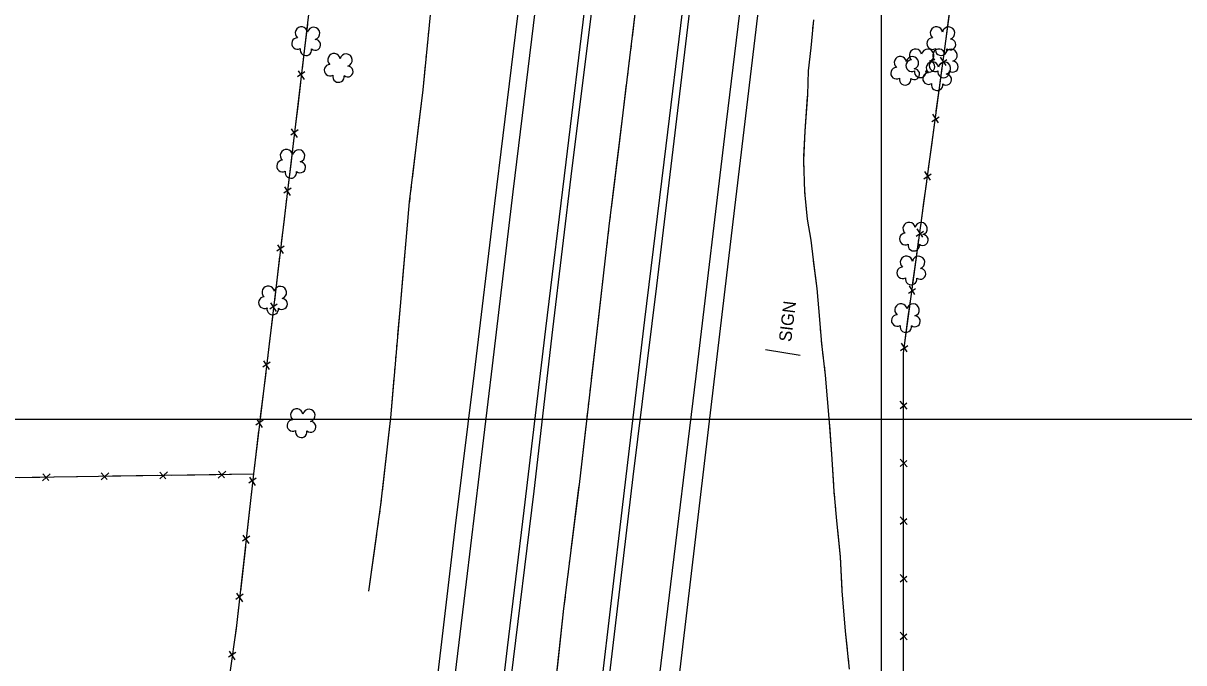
# Model space of a CAD drawing. Extents: x 353423 to 364002, y 127000 to 201942.
# Drawn here: x 361587 to 362145, y 143383 to 143690 of the extents above; entities that cross this region are included whole.
import ezdxf

# ---------------------------------------------------------------- set-up
doc = ezdxf.new("R2010")
doc.units = 0
for name, color, linetype in [('E_DTM_SlopeBottom', 7, 'Continuous'), ('E_DTM_SlopeTop', 7, 'Continuous'), ('E_FEN_Generic', 7, 'Continuous'), ('E_LAND_BrushLine', 7, 'Continuous'), ('E_LAND_TreeLine', 7, 'Continuous'), ('E_STRUCT_WingWall', 7, 'Continuous')]:
    doc.layers.add(name, color=color, linetype=linetype)

msp = doc.modelspace()

# ---------------------------------------------------------------- linework, layer by layer
at = {"layer": 'E_DTM_SlopeBottom'}
for p, q in [((362027.89, 143670.5), (362031.39, 143672.83)), ((362031.06, 143669.9), (362028.36, 143674)), ((361722.85, 143666.86), (361719.35, 143664.44)), ((361719.63, 143667.42), (361722.43, 143663.31)), ((362024.15, 143643.01), (362027.66, 143645.34)), ((362027.33, 143642.4), (362024.63, 143646.51)), ((361719.54, 143638.98), (361716.04, 143636.56)), ((361716.32, 143639.53), (361719.12, 143635.43)), ((362020.41, 143615.51), (362023.91, 143617.85)), ((362023.58, 143614.91), (362020.89, 143619.01)), ((361716.2, 143611.1), (361712.69, 143608.68)), ((361712.98, 143611.65), (361715.77, 143607.55)), ((362016.66, 143588.02), (362020.17, 143590.35)), ((362019.84, 143587.42), (362017.14, 143591.52)), ((361712.85, 143583.22), (361709.35, 143580.8)), ((361709.63, 143583.77), (361712.43, 143579.67)), ((362012.92, 143560.53), (362016.42, 143562.86)), ((362016.09, 143559.92), (362013.4, 143564.03)), ((361709.51, 143555.34), (361706, 143552.92)), ((361706.29, 143555.9), (361709.08, 143551.79)), ((362009.17, 143533.03), (362012.68, 143535.37)), ((362012.35, 143532.43), (362009.65, 143536.53)), ((361706.16, 143527.46), (361702.65, 143525.04)), ((361702.94, 143528.02), (361705.73, 143523.91)), ((362012.26, 143504.92), (362009.03, 143508.63)), ((362009.03, 143505.09), (362012.19, 143507.88)), ((361702.77, 143499.58), (361699.26, 143497.17)), ((361699.55, 143500.14), (361702.34, 143496.03)), ((362012.26, 143477.18), (362009.04, 143480.88)), ((362009.04, 143477.35), (362012.2, 143480.13)), ((361596.72, 143470.49), (361600.42, 143473.82)), ((361596.84, 143473.76), (361599.71, 143470.6)), ((361624.88, 143470.91), (361628.59, 143474.24)), ((361625, 143474.19), (361627.88, 143471.02)), ((361653.05, 143471.33), (361656.76, 143474.66)), ((361653.17, 143474.61), (361656.04, 143471.45)), ((361681.21, 143471.75), (361684.92, 143475.08)), ((361681.34, 143475.03), (361684.21, 143471.87)), ((361699.41, 143471.72), (361695.92, 143469.27)), ((361696.18, 143472.25), (361699.01, 143468.17)), ((362012.27, 143449.43), (362009.04, 143453.13)), ((362009.04, 143449.6), (362012.2, 143452.38)), ((361696.31, 143443.81), (361692.82, 143441.36)), ((361693.09, 143444.34), (361695.92, 143440.26)), ((362012.27, 143421.68), (362009.05, 143425.39)), ((362009.05, 143421.85), (362012.21, 143424.64)), ((361693.22, 143415.9), (361689.73, 143413.46)), ((361689.99, 143416.43), (361692.82, 143412.35)), ((362012.28, 143393.94), (362009.05, 143397.64)), ((362009.05, 143394.11), (362012.21, 143396.89)), ((361689.72, 143388), (361686.16, 143385.66)), ((361686.51, 143388.63), (361689.22, 143384.46))]:
    msp.add_line(p, q, dxfattribs=at)
for points in [[(361847.47, 142901.34), (361877.09, 142896.84), (361916.38, 142891.9), (361954.17, 142887.83), (362010.27, 142881.02), (362010.1, 142940.53), (362010.07, 143043.49), (362010.56, 143194.42), (362010.56, 143323.15), (362010.52, 143531.87), (362026.09, 143646.17), (362046.03, 143793.05), (362057.75, 143879.11)], [(361746.33, 143873.47), (361739.33, 143816.35), (361727.83, 143721.65), (361718.36, 143641.82), (361705.04, 143530.78), (361698.11, 143473.77), (361690.03, 143400.92), (361687.75, 143384.89), (361682.85, 143351.28), (361682.01, 143343.86)], [(362031.59, 143686.65), (362032.92, 143696.48)], [(361724.03, 143689.67), (361722.69, 143678.34)], [(362030.07, 143675.48), (362031.59, 143686.65)], [(361722.69, 143678.34), (361721.51, 143668.37)], [(362027.85, 143659.16), (362029.19, 143668.99)], [(361720.73, 143661.78), (361719.39, 143650.45)], [(362026.34, 143647.99), (362027.85, 143659.16)], [(361719.39, 143650.45), (361718.36, 143641.82), (361718.2, 143640.49)], [(362024.12, 143631.67), (362025.45, 143641.49)], [(361717.41, 143633.9), (361716.05, 143622.57)], [(362022.59, 143620.49), (362024.12, 143631.67)], [(361716.05, 143622.57), (361714.86, 143612.61)], [(362020.37, 143604.17), (362021.71, 143614)], [(361714.07, 143606.02), (361712.71, 143594.69)], [(362018.85, 143593), (362020.37, 143604.17)], [(361712.71, 143594.69), (361711.51, 143584.73)], [(362016.63, 143576.68), (362017.96, 143586.51)], [(361710.72, 143578.14), (361709.36, 143566.81)], [(362015.1, 143565.51), (362016.63, 143576.68)], [(361709.36, 143566.81), (361708.17, 143556.85)], [(362012.88, 143549.19), (362014.22, 143559.01)], [(361707.38, 143550.26), (361706.02, 143538.93)], [(362011.36, 143538.01), (362012.88, 143549.19)], [(361706.02, 143538.93), (361705.04, 143530.78), (361704.82, 143528.97)], [(362010.52, 143521.6), (362010.52, 143531.52)], [(361704.02, 143522.38), (361702.64, 143511.06)], [(362010.53, 143510.32), (362010.52, 143521.6)], [(361702.64, 143511.06), (361701.43, 143501.09)], [(362010.53, 143493.85), (362010.53, 143503.77)], [(361700.63, 143494.51), (361699.26, 143483.18)], [(362010.53, 143482.58), (362010.53, 143493.85)], [(361699.26, 143483.18), (361698.11, 143473.77), (361698.05, 143473.22)], [(361398.59, 143182.93), (361398.13, 143333.72), (361397.01, 143410.89), (361396, 143472.32), (361538.43, 143471.37), (361698.11, 143473.77)], [(361585.45, 143472.08), (361595.52, 143472.23)], [(361602.17, 143472.33), (361613.61, 143472.5)], [(361613.61, 143472.5), (361623.68, 143472.65)], [(361630.34, 143472.75), (361641.78, 143472.92)], [(361641.78, 143472.92), (361651.85, 143473.07)], [(361658.5, 143473.17), (361669.95, 143473.34)], [(361669.95, 143473.34), (361680.01, 143473.49)], [(361686.67, 143473.59), (361698.11, 143473.77)], [(362010.53, 143466.11), (362010.53, 143476.02)], [(361697.32, 143466.62), (361696.06, 143455.29)], [(362010.54, 143454.83), (362010.53, 143466.11)], [(361696.06, 143455.29), (361694.96, 143445.31)], [(362010.54, 143438.36), (362010.54, 143448.27)], [(361694.23, 143438.72), (361692.97, 143427.38)], [(362010.54, 143427.08), (362010.54, 143438.36)], [(361692.97, 143427.38), (361691.86, 143417.4)], [(362010.54, 143410.61), (362010.54, 143420.53)], [(361691.13, 143410.81), (361690.03, 143400.92), (361689.83, 143399.47)], [(362010.54, 143399.34), (362010.54, 143410.61)], [(361689.83, 143399.47), (361688.41, 143389.54)], [(362010.55, 143382.86), (362010.55, 143392.78)]]:
    msp.add_lwpolyline(points, dxfattribs=at)
at = {"layer": 'E_DTM_SlopeTop'}
for points in [[(361717.25, 141911.21), (361736.84, 142075.01), (361748.11, 142167.83), (361756.92, 142242.78), (361769.37, 142344.86), (361785.08, 142475.67), (361798.41, 142585.81), (361812.43, 142701.79), (361823.46, 142798.67), (361838.06, 142918.21), (361850.79, 143022.62), (361867.68, 143162.74), (361883.41, 143295.3), (361897.31, 143408.97), (361910.94, 143520.65), (361925.45, 143642.66), (361940.04, 143762.39), (361956.29, 143899.14)], [(361965.33, 143898.25), (361951.37, 143785.06), (361940.47, 143694.05), (361928.62, 143594.84), (361916.89, 143496.31), (361901.91, 143370.39), (361886.46, 143244.83), (361870.66, 143113.62), (361858.33, 143010.42), (361852.04, 142957.51), (361849.37, 142925.26), (361847.61, 142902.49)], [(361619.98, 141919.6), (361642.06, 142103.21), (361648.02, 142155.44), (361656.62, 142225.79), (361663.46, 142284.57), (361672.36, 142357.55), (361681.24, 142431.07), (361689.44, 142499.97), (361699.02, 142580.17), (361705.31, 142631.91), (361714.51, 142708.58), (361725.12, 142795.89), (361737.29, 142898.23), (361748.13, 142986.83), (361757.86, 143069.24), (361767.99, 143152.26), (361778.01, 143233.75), (361788.06, 143318.61), (361800.5, 143421.86), (361812.98, 143525.72), (361822.96, 143609.22), (361835.38, 143711.55), (361847.11, 143810.81), (361856.63, 143888.02)], [(361847.81, 143885.69), (361836.3, 143789.61), (361825.98, 143701.87), (361814.05, 143603.62), (361804.21, 143522.36), (361795.16, 143448.76), (361785.52, 143367.31), (361775.06, 143279.7), (361764.01, 143187.96), (361755.51, 143117.73), (361749.13, 143064.97), (361744.4, 143026.17), (361741.57, 143000.75), (361739.29, 142981.53), (361736.06, 142957.66), (361730.98, 142930.47), (361726.49, 142900.93)], [(361929.63, 143878.65), (361913.61, 143745.82), (361902.39, 143652.41), (361891.82, 143564.17), (361880.54, 143472.41), (361868.42, 143371.11), (361857.64, 143279.95), (361846.68, 143189.76), (361835.45, 143097.72), (361826, 143017.51), (361820, 142970.64), (361814.38, 142918.39), (361811.3, 142891.18), (361799.14, 142791.2), (361789.32, 142713.49), (361780.26, 142638.42), (361771.35, 142562.49), (361761.34, 142480.1), (361747.9, 142369.11), (361734.47, 142258.33), (361719.15, 142130.41), (361701.71, 141985.26), (361693.27, 141913.82)], [(361748.46, 142796.02), (361761.21, 142899.57), (361770.23, 142972.85), (361778.58, 143042.37), (361785.81, 143102.63), (361795.23, 143179.69), (361803.8, 143252.62), (361811.68, 143317.9), (361820.27, 143390.14), (361828.29, 143456.23), (361838.73, 143543.44), (361848.41, 143623.58), (361857.84, 143701.5), (361866.61, 143775.38), (361879.43, 143882.9)], [(361883.02, 143883.06), (361873.25, 143798.78), (361861.75, 143705.19), (361851.12, 143620.61), (361841.94, 143543.08), (361832.84, 143465.49), (361821.89, 143375.49), (361812.5, 143295.7), (361802.37, 143213.05), (361792.39, 143128.9), (361785.79, 143072.77), (361776.65, 142997.14), (361771.51, 142955.25), (361772.84, 142936.53), (361772.45, 142915.25), (361773.13, 142900.47)], [(361801.24, 142902.04), (361811.14, 142946.26), (361816.91, 142968.78), (361817.58, 142972.19), (361822.45, 143015.77), (361829.39, 143073.21), (361836.48, 143129.96), (361844.35, 143197.2), (361856.04, 143291.08), (361865.04, 143369.3), (361875.72, 143459.04), (361886.31, 143547.73), (361896.47, 143631.33), (361904.38, 143695.77), (361914.45, 143778.8), (361926.64, 143878.59)]]:
    msp.add_lwpolyline(points, dxfattribs=at)
at = {"layer": 'E_FEN_Generic'}
for centre, radius, start, end in [((361721.2, 143685.55), 2.97, 7.9303, 229.1642), ((361727.05, 143685.39), 2.97, 285.5811, 168.5544), ((362026.4, 143685.56), 2.97, 8.9211, 230.155), ((362032.25, 143685.5), 2.97, 286.5719, 169.5452), ((361719.3, 143680.53), 2.78, 90.9012, 298.6742), ((361727.77, 143679.92), 2.61, 230.2863, 88.2189), ((362024.58, 143680.5), 2.78, 91.892, 299.665), ((362033.06, 143680.04), 2.61, 231.2771, 89.2097), ((361723.35, 143677.49), 2.78, 167.5782, 8.5892), ((362016.35, 143674.92), 2.97, 8.9211, 230.155), ((362022.21, 143674.86), 2.97, 286.5719, 169.5452), ((362027.59, 143674.91), 2.97, 8.9211, 230.155), ((362028.68, 143677.54), 2.78, 168.569, 9.58), ((362033.44, 143674.85), 2.97, 286.5719, 169.5452), ((361736.83, 143672.73), 2.97, 7.9303, 229.1642), ((361742.68, 143672.56), 2.97, 285.5811, 168.5544), ((362009.06, 143671.32), 2.97, 8.9211, 230.155), ((362014.54, 143669.86), 2.78, 91.892, 299.665), ((362014.91, 143671.26), 2.97, 286.5719, 169.5452), ((362023.02, 143669.4), 2.61, 231.2771, 89.2097), ((362024.44, 143668.72), 2.97, 8.9211, 230.155), ((362025.77, 143669.86), 2.78, 91.892, 299.665), ((362030.29, 143668.66), 2.97, 286.5719, 169.5452), ((362034.25, 143669.39), 2.61, 231.2771, 89.2097), ((361734.93, 143667.7), 2.78, 90.9012, 298.6742), ((361743.4, 143667.09), 2.61, 230.2863, 88.2189), ((362007.24, 143666.26), 2.78, 91.892, 299.665), ((362015.72, 143665.8), 2.61, 231.2771, 89.2097), ((362018.64, 143666.9), 2.78, 168.569, 9.58), ((362022.62, 143663.66), 2.78, 91.892, 299.665), ((362029.87, 143666.89), 2.78, 168.569, 9.58), ((362031.1, 143663.2), 2.61, 231.2771, 89.2097), ((361738.98, 143664.66), 2.78, 167.5782, 8.5892), ((362011.35, 143663.3), 2.78, 168.569, 9.58), ((362026.72, 143660.7), 2.78, 168.569, 9.58), ((361713.98, 143626.66), 2.97, 7.9303, 229.1642), ((361719.83, 143626.5), 2.97, 285.5811, 168.5544), ((361712.08, 143621.64), 2.78, 90.9012, 298.6742), ((361720.55, 143621.03), 2.61, 230.2863, 88.2189), ((361716.13, 143618.6), 2.78, 167.5782, 8.5892), ((362013.23, 143591.64), 2.97, 8.9211, 230.155), ((362019.08, 143591.58), 2.97, 286.5719, 169.5452), ((362011.41, 143586.58), 2.78, 91.892, 299.665), ((362019.89, 143586.12), 2.61, 231.2771, 89.2097), ((362015.52, 143583.62), 2.78, 168.569, 9.58), ((362011.97, 143575.39), 2.97, 8.9211, 230.155), ((362017.82, 143575.33), 2.97, 286.5719, 169.5452), ((362010.15, 143570.33), 2.78, 91.892, 299.665), ((362018.63, 143569.86), 2.61, 231.2771, 89.2097), ((362014.26, 143567.36), 2.78, 168.569, 9.58), ((361705.25, 143561.04), 2.97, 7.9303, 229.1642), ((361711.11, 143560.88), 2.97, 285.5811, 168.5544), ((361703.35, 143556.01), 2.78, 90.9012, 298.6742), ((361711.82, 143555.4), 2.61, 230.2863, 88.2189), ((362009.37, 143552.52), 2.97, 8.9211, 230.155), ((362015.22, 143552.46), 2.97, 286.5719, 169.5452), ((361707.4, 143552.98), 2.78, 167.5782, 8.5892), ((362007.56, 143547.46), 2.78, 91.892, 299.665), ((362016.04, 143547), 2.61, 231.2771, 89.2097), ((362011.66, 143544.5), 2.78, 168.569, 9.58), ((361718.96, 143502.01), 2.97, 7.9303, 229.1642), ((361724.81, 143501.85), 2.97, 285.5811, 168.5544), ((361717.06, 143496.98), 2.78, 90.9012, 298.6742), ((361725.53, 143496.37), 2.61, 230.2863, 88.2189), ((361721.11, 143493.95), 2.78, 167.5782, 8.5892)]:
    msp.add_arc(centre, radius, start, end, dxfattribs=at)
at = {"layer": 'E_LAND_BrushLine'}
msp.add_line((361960.98, 143530.69), (361944.22, 143533.29), dxfattribs=at)
at = {"layer": 'E_LAND_TreeLine'}
for p, q in [((362000, 143500), (362000, 146000)), ((362000, 141500), (362000, 144000)), ((359000, 143500), (363500, 143500)), ((359500, 143500), (364000, 143500))]:
    msp.add_line(p, q, dxfattribs=at)
at = {"layer": 'E_STRUCT_WingWall'}
for points in [[(361903.43, 143877.43), (361896.43, 143813.89), (361889.82, 143756.42), (361881.49, 143694.77), (361875.65, 143647.21), (361869, 143592.8), (361862.49, 143536.78), (361854.62, 143468.62), (361847.2, 143409.14), (361839.45, 143338.25), (361835.75, 143312.62), (361832.84, 143291.5), (361830.06, 143261.08), (361824.49, 143213.42), (361819.16, 143170.7), (361814.47, 143135.91), (361812.23, 143123.65), (361810.7, 143115.33), (361809.33, 143104.22), (361808.63, 143090.3), (361806.89, 143056.51)], [(361805.29, 143868.08), (361798.01, 143809.82), (361792.29, 143765.86), (361785.03, 143714.04), (361779.51, 143658.35), (361773.04, 143604.42), (361768.67, 143554.39), (361763.93, 143500.69), (361759.23, 143458.89), (361753.39, 143417.45)], [(361883.99, 143713.24), (361881.49, 143694.77), (361880.11, 143683.52)], [(361984.63, 143379.85), (361982.77, 143398.21), (361981.12, 143417.6), (361980.26, 143433.83), (361978.57, 143451.16), (361977.25, 143465.39), (361976.05, 143483.26), (361975.06, 143498.44), (361973.1, 143521.21), (361971.34, 143536.3), (361970.37, 143547.87), (361969.15, 143562.82), (361967.27, 143576.55), (361966.25, 143586.02), (361964.51, 143596.2), (361963.2, 143609.31), (361962.64, 143624.36), (361963.34, 143638.41), (361964.53, 143655.87), (361964.93, 143667.35), (361966.13, 143678.44), (361967.44, 143691.89)], [(361967.01, 143687.52), (361967.2, 143689.49)], [(361782.36, 143687.13), (361782.17, 143685.24)], [(361964.47, 143654.95), (361964.53, 143655.87), (361964.93, 143667.35), (361966.13, 143678.44), (361966.63, 143683.58)], [(361781.8, 143681.48), (361781.61, 143679.6)], [(361879.61, 143679.42), (361879.35, 143677.36)], [(361781.24, 143675.84), (361781.05, 143673.96)], [(361878.85, 143673.26), (361878.6, 143671.21)], [(361780.68, 143670.2), (361779.51, 143658.35), (361777.66, 143642.95)], [(361878.09, 143667.11), (361877.84, 143665.05)], [(361877.34, 143660.95), (361875.65, 143647.21), (361873.69, 143631.2)], [(361962.73, 143626.27), (361963.34, 143638.41), (361964.47, 143654.95)], [(361777.66, 143642.95), (361774.4, 143615.74)], [(361873.69, 143631.2), (361870.06, 143601.46)], [(361962.79, 143620.33), (361962.71, 143622.31)], [(361963.01, 143614.39), (361962.93, 143616.37)], [(361773.95, 143611.98), (361773.73, 143610.11)], [(361963.28, 143608.46), (361963.2, 143609.31), (361963.15, 143610.43)], [(361773.28, 143606.35), (361773.05, 143604.47)], [(361967.34, 143576.04), (361967.27, 143576.55), (361966.25, 143586.02), (361964.51, 143596.2), (361963.68, 143604.51)], [(361772.72, 143600.71), (361772.55, 143598.83)], [(361772.23, 143595.06), (361769.84, 143567.75)], [(361869.55, 143597.35), (361869.3, 143595.3)], [(361868.81, 143591.2), (361868.57, 143589.14)], [(361868.1, 143585.04), (361867.86, 143582.98)], [(361867.38, 143578.88), (361863.92, 143549.11)], [(361970.41, 143547.49), (361970.37, 143547.87), (361969.15, 143562.82), (361967.34, 143576.04)], [(361769.84, 143567.75), (361768.67, 143554.39), (361767.44, 143540.45)], [(361863.92, 143549.11), (361862.49, 143536.78), (361860.48, 143519.33)], [(361970.9, 143541.56), (361970.73, 143543.54)], [(361971.41, 143535.64), (361971.34, 143536.3), (361971.23, 143537.61)], [(361767.1, 143536.68), (361766.94, 143534.8)], [(361766.61, 143531.03), (361766.44, 143529.15)], [(361972.1, 143529.74), (361971.87, 143531.71)], [(361766.11, 143525.38), (361765.94, 143523.5)], [(361975.15, 143497.19), (361975.06, 143498.44), (361973.1, 143521.21), (361972.56, 143525.8)], [(361765.61, 143519.73), (361763.93, 143500.69), (361763.01, 143492.45)], [(361860, 143515.23), (361859.77, 143513.18)], [(361859.29, 143509.07), (361859.06, 143507.02)], [(361858.58, 143502.91), (361858.35, 143500.86)], [(361857.87, 143496.75), (361854.62, 143468.62), (361854.42, 143466.98)], [(361977.04, 143468.53), (361976.05, 143483.26), (361975.15, 143497.19)], [(361763.01, 143492.45), (361759.94, 143465.21)], [(361854.42, 143466.98), (361850.71, 143437.24)], [(361759.52, 143461.45), (361759.31, 143459.57)], [(361977.51, 143462.61), (361977.32, 143464.58)], [(361758.8, 143455.82), (361758.54, 143453.95)], [(361978.06, 143456.69), (361977.87, 143458.66)], [(361758.01, 143450.21), (361757.75, 143448.33)], [(361978.61, 143450.77), (361978.57, 143451.16), (361978.42, 143452.74)], [(361757.22, 143444.59), (361753.39, 143417.45)], [(361981.09, 143418.19), (361980.26, 143433.83), (361978.99, 143446.83)], [(361850.19, 143433.13), (361849.94, 143431.08)], [(361849.42, 143426.98), (361849.17, 143424.93)], [(361848.66, 143420.83), (361848.4, 143418.78)], [(361983.64, 143389.58), (361982.77, 143398.21), (361981.12, 143417.6), (361981.09, 143418.19)], [(361847.89, 143414.67), (361847.2, 143409.14), (361844.54, 143384.89)], [(361844.54, 143384.89), (361841.29, 143355.1)], [(361984.24, 143383.67), (361984.04, 143385.64)]]:
    msp.add_lwpolyline(points, dxfattribs=at)

# ---------------------------------------------------------------- texts
at = {"layer": 'E_LAND_BrushLine'}
msp.add_text('SIGN', height=6, rotation=83.0247, dxfattribs=at).set_placement((361956.57, 143536.95))

doc.saveas('drawing.dxf')
